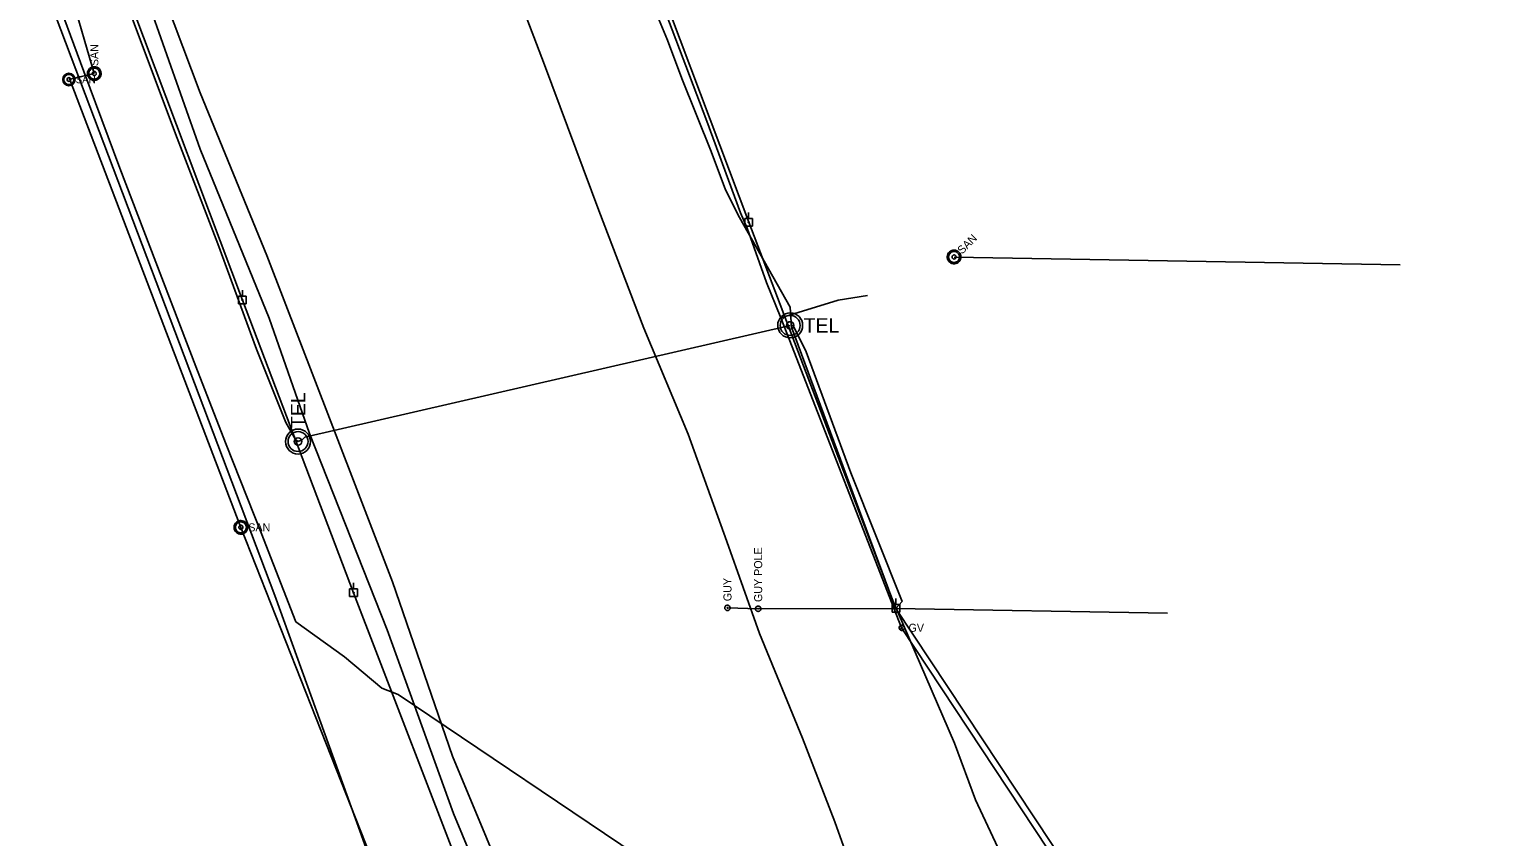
# Model space of a CAD drawing. Extents: x 596028 to 606371, y 330010 to 403088.
# Drawn here: x 602148 to 602849, y 353835 to 354223 of the extents above; entities that cross this region are included whole.
import ezdxf

# ---------------------------------------------------------------- set-up
doc = ezdxf.new("R2010")
doc.units = 0
for name, color, linetype in [('E_FTMS_Conduit', 7, 'Continuous'), ('E_UTL_EGuyPole', 7, 'Continuous'), ('E_UTL_EGuyWire', 7, 'Continuous'), ('E_UTL_EPowerPole', 7, 'Continuous'), ('E_UTL_FO_UG_QWEST', 7, 'Continuous'), ('E_UTL_G', 7, 'Continuous'), ('E_UTL_G_UG', 7, 'Continuous'), ('E_UTL_Overhead', 7, 'Continuous'), ('E_UTL_SAN_MH', 7, 'Continuous'), ('E_UTL_SAN_UG', 7, 'Continuous'), ('E_UTL_T_MH', 7, 'Continuous'), ('E_UTL_T_UG', 7, 'Continuous'), ('E_UTL_W_UG', 7, 'Continuous')]:
    doc.layers.add(name, color=color, linetype=linetype)

msp = doc.modelspace()

# ---------------------------------------------------------------- linework, layer by layer
at = {"layer": 'E_FTMS_Conduit'}
msp.add_lwpolyline([(602734.78, 352891.69), (602698.69, 352975.92), (602667.81, 353054.24), (602645.72, 353130.78), (602610.14, 353206.87), (602580.81, 353284.37), (602548.82, 353367.3), (602515.43, 353447.91), (602476.95, 353538.14), (602448.85, 353627.85), (602419.04, 353708.61), (602384.09, 353795.14), (602351.42, 353873.57), (602322.54, 353957.36), (602293.02, 354034.05), (602262.08, 354114.29), (602230.08, 354192.55), (602200.4, 354271.32)], dxfattribs=at)
at = {"layer": 'E_UTL_EGuyPole'}
for points in [[(602498.42, 353945.76), (602498.18, 353945.74), (602497.95, 353945.67), (602497.73, 353945.56), (602497.54, 353945.41), (602497.38, 353945.22), (602497.25, 353945.01), (602497.17, 353944.78), (602497.14, 353944.54), (602497.15, 353944.3), (602497.21, 353944.06), (602497.31, 353943.84), (602497.45, 353943.64), (602497.63, 353943.47), (602497.83, 353943.34), (602498.06, 353943.25), (602498.3, 353943.2), (602498.54, 353943.2), (602498.78, 353943.25), (602499.01, 353943.34), (602499.22, 353943.47), (602499.39, 353943.64), (602499.53, 353943.84), (602499.63, 353944.06), (602499.69, 353944.3), (602499.7, 353944.54), (602499.67, 353944.78), (602499.59, 353945.01), (602499.47, 353945.22), (602499.31, 353945.41), (602499.12, 353945.56), (602498.9, 353945.67), (602498.66, 353945.74), (602498.42, 353945.76)], [(602498.42, 353944.64), (602498.39, 353944.64), (602498.36, 353944.63), (602498.34, 353944.61), (602498.31, 353944.59), (602498.29, 353944.57), (602498.28, 353944.54), (602498.27, 353944.52), (602498.26, 353944.49), (602498.26, 353944.46), (602498.27, 353944.43), (602498.28, 353944.4), (602498.3, 353944.37), (602498.32, 353944.35), (602498.35, 353944.34), (602498.38, 353944.32), (602498.41, 353944.32), (602498.44, 353944.32), (602498.47, 353944.32), (602498.5, 353944.34), (602498.52, 353944.35), (602498.54, 353944.37), (602498.56, 353944.4), (602498.57, 353944.43), (602498.58, 353944.46), (602498.58, 353944.49), (602498.58, 353944.52), (602498.57, 353944.54), (602498.55, 353944.57), (602498.53, 353944.59), (602498.51, 353944.61), (602498.48, 353944.63), (602498.45, 353944.64), (602498.42, 353944.64)]]:
    msp.add_lwpolyline(points, dxfattribs=at)
at = {"layer": 'E_UTL_EGuyWire'}
for p, q in [((602483.67, 353944.9), (602498.42, 353944.48)), ((602498.42, 353944.48), (602564.68, 353944.62))]:
    msp.add_line(p, q, dxfattribs=at)
for points in [[(602483.67, 353946.18), (602483.43, 353946.16), (602483.19, 353946.09), (602482.97, 353945.97), (602482.78, 353945.82), (602482.62, 353945.64), (602482.5, 353945.43), (602482.42, 353945.2), (602482.39, 353944.96), (602482.4, 353944.71), (602482.46, 353944.48), (602482.56, 353944.25), (602482.7, 353944.05), (602482.87, 353943.89), (602483.08, 353943.75), (602483.31, 353943.66), (602483.55, 353943.62), (602483.79, 353943.62), (602484.03, 353943.66), (602484.26, 353943.75), (602484.46, 353943.89), (602484.64, 353944.05), (602484.78, 353944.25), (602484.88, 353944.48), (602484.94, 353944.71), (602484.95, 353944.96), (602484.92, 353945.2), (602484.84, 353945.43), (602484.71, 353945.64), (602484.55, 353945.82), (602484.36, 353945.97), (602484.14, 353946.09), (602483.91, 353946.16), (602483.67, 353946.18)], [(602483.67, 353945.06), (602483.64, 353945.05), (602483.61, 353945.04), (602483.58, 353945.03), (602483.56, 353945.01), (602483.54, 353944.99), (602483.52, 353944.96), (602483.51, 353944.93), (602483.51, 353944.9), (602483.51, 353944.87), (602483.52, 353944.84), (602483.53, 353944.81), (602483.55, 353944.79), (602483.57, 353944.77), (602483.59, 353944.75), (602483.62, 353944.74), (602483.65, 353944.74), (602483.68, 353944.74), (602483.71, 353944.74), (602483.74, 353944.75), (602483.77, 353944.77), (602483.79, 353944.79), (602483.81, 353944.81), (602483.82, 353944.84), (602483.83, 353944.87), (602483.83, 353944.9), (602483.82, 353944.93), (602483.81, 353944.96), (602483.8, 353944.99), (602483.78, 353945.01), (602483.75, 353945.03), (602483.73, 353945.04), (602483.7, 353945.05), (602483.67, 353945.06)]]:
    msp.add_lwpolyline(points, dxfattribs=at)
at = {"layer": 'E_UTL_EPowerPole'}
for points in [[(602495.67, 354132.07), (602491.98, 354132.07)], [(602491.98, 354132.07), (602491.98, 354128.38)], [(602494.1, 354130.23), (602494.09, 354130.28), (602494.08, 354130.32), (602494.06, 354130.36), (602494.03, 354130.4), (602494, 354130.42), (602493.96, 354130.45), (602493.91, 354130.46), (602493.87, 354130.47), (602493.82, 354130.47), (602493.78, 354130.46), (602493.74, 354130.44), (602493.7, 354130.41), (602493.67, 354130.38), (602493.65, 354130.34), (602493.63, 354130.3), (602493.62, 354130.25), (602493.62, 354130.21), (602493.63, 354130.16), (602493.65, 354130.12), (602493.67, 354130.08), (602493.7, 354130.05), (602493.74, 354130.02), (602493.78, 354130.01), (602493.82, 354129.99), (602493.87, 354129.99), (602493.91, 354130), (602493.96, 354130.01), (602494, 354130.04), (602494.03, 354130.07), (602494.06, 354130.1), (602494.08, 354130.14), (602494.09, 354130.19), (602494.1, 354130.23)], [(602493.83, 354132.07), (602493.83, 354134.98)], [(602495.67, 354128.38), (602495.67, 354132.07)], [(602491.98, 354128.38), (602495.67, 354128.38)], [(602252.18, 354094.72), (602248.49, 354094.72)], [(602248.49, 354094.72), (602248.49, 354091.03)], [(602250.34, 354094.72), (602250.34, 354097.63)], [(602252.18, 354091.03), (602252.18, 354094.72)], [(602248.49, 354091.03), (602252.18, 354091.03)], [(602250.61, 354092.88), (602250.6, 354092.92), (602250.59, 354092.97), (602250.57, 354093.01), (602250.54, 354093.04), (602250.51, 354093.07), (602250.47, 354093.1), (602250.42, 354093.11), (602250.38, 354093.12), (602250.33, 354093.11), (602250.29, 354093.1), (602250.25, 354093.09), (602250.21, 354093.06), (602250.18, 354093.03), (602250.16, 354092.99), (602250.14, 354092.95), (602250.13, 354092.9), (602250.13, 354092.86), (602250.14, 354092.81), (602250.16, 354092.77), (602250.18, 354092.73), (602250.21, 354092.7), (602250.25, 354092.67), (602250.29, 354092.65), (602250.33, 354092.64), (602250.38, 354092.64), (602250.42, 354092.65), (602250.47, 354092.66), (602250.51, 354092.68), (602250.54, 354092.71), (602250.57, 354092.75), (602250.59, 354092.79), (602250.6, 354092.83), (602250.61, 354092.88)], [(602303.79, 353954.03), (602303.79, 353956.94)], [(602305.63, 353954.03), (602301.94, 353954.03)], [(602301.94, 353954.03), (602301.94, 353950.34)], [(602301.94, 353950.34), (602305.63, 353950.34)], [(602304.06, 353952.18), (602304.05, 353952.23), (602304.04, 353952.27), (602304.02, 353952.31), (602303.99, 353952.35), (602303.96, 353952.38), (602303.92, 353952.4), (602303.88, 353952.42), (602303.83, 353952.42), (602303.79, 353952.42), (602303.74, 353952.41), (602303.7, 353952.39), (602303.66, 353952.36), (602303.63, 353952.33), (602303.61, 353952.29), (602303.59, 353952.25), (602303.58, 353952.21), (602303.58, 353952.16), (602303.59, 353952.12), (602303.61, 353952.07), (602303.63, 353952.04), (602303.66, 353952), (602303.7, 353951.98), (602303.74, 353951.96), (602303.79, 353951.95), (602303.83, 353951.95), (602303.88, 353951.95), (602303.92, 353951.97), (602303.96, 353951.99), (602303.99, 353952.02), (602304.02, 353952.06), (602304.04, 353952.1), (602304.05, 353952.14), (602304.06, 353952.18)], [(602305.63, 353950.34), (602305.63, 353954.03)], [(602564.65, 353946.46), (602564.65, 353949.37)], [(602566.49, 353946.46), (602562.81, 353946.46)], [(602562.81, 353946.46), (602562.81, 353942.77)], [(602562.81, 353942.77), (602566.49, 353942.77)], [(602564.92, 353944.62), (602564.92, 353944.67), (602564.9, 353944.71), (602564.88, 353944.75), (602564.85, 353944.79), (602564.82, 353944.82), (602564.78, 353944.84), (602564.74, 353944.85), (602564.69, 353944.86), (602564.65, 353944.86), (602564.6, 353944.85), (602564.56, 353944.83), (602564.52, 353944.8), (602564.49, 353944.77), (602564.47, 353944.73), (602564.45, 353944.69), (602564.44, 353944.64), (602564.44, 353944.6), (602564.45, 353944.55), (602564.47, 353944.51), (602564.49, 353944.47), (602564.52, 353944.44), (602564.56, 353944.42), (602564.6, 353944.4), (602564.65, 353944.39), (602564.69, 353944.38), (602564.74, 353944.39), (602564.78, 353944.41), (602564.82, 353944.43), (602564.85, 353944.46), (602564.88, 353944.49), (602564.9, 353944.53), (602564.92, 353944.58), (602564.92, 353944.62)], [(602566.49, 353942.77), (602566.49, 353946.46)]]:
    msp.add_lwpolyline(points, dxfattribs=at)
at = {"layer": 'E_UTL_FO_UG_QWEST'}
msp.add_lwpolyline([(602719.84, 352882.99), (602693.3, 352950.04), (602682.74, 352976.56), (602635.69, 353094.91), (602587.28, 353229.53), (602553.43, 353318.33), (602535.85, 353366.41), (602487.12, 353490.5), (602453.86, 353578.25), (602423.13, 353661.5), (602413.78, 353685.51), (602385.74, 353764.65), (602351.85, 353846.05), (602319.93, 353934.36), (602282.62, 354028.66), (602263.22, 354084.13), (602230.09, 354165.45), (602187.47, 354285.66)], dxfattribs=at)
at = {"layer": 'E_UTL_G'}
for points in [[(602568.82, 353935.33), (602568.8, 353935.57), (602568.73, 353935.8), (602568.62, 353936.02), (602568.47, 353936.21), (602568.28, 353936.37), (602568.07, 353936.49), (602567.84, 353936.57), (602567.6, 353936.61), (602567.36, 353936.6), (602567.12, 353936.54), (602566.9, 353936.44), (602566.7, 353936.3), (602566.53, 353936.12), (602566.4, 353935.92), (602566.31, 353935.69), (602566.26, 353935.45), (602566.26, 353935.21), (602566.31, 353934.97), (602566.4, 353934.74), (602566.53, 353934.53), (602566.7, 353934.36), (602566.9, 353934.22), (602567.12, 353934.11), (602567.36, 353934.06), (602567.6, 353934.05), (602567.84, 353934.08), (602568.07, 353934.16), (602568.28, 353934.28), (602568.47, 353934.44), (602568.62, 353934.63), (602568.73, 353934.85), (602568.8, 353935.08), (602568.82, 353935.33)], [(602566.63, 353934.42), (602568.45, 353936.23)]]:
    msp.add_lwpolyline(points, dxfattribs=at)
at = {"layer": 'E_UTL_G_UG'}
for points in [[(602567.33, 353935.25), (602513.3, 354074.04), (602509.28, 354084.29), (602502.51, 354101.37), (602493.16, 354127.48), (602489.86, 354134.81), (602473.74, 354178.91), (602424.16, 354309.47), (602411.07, 354316.49), (602403.37, 354338.05), (602390.66, 354370.81), (602365.86, 354444.4), (602368.66, 354450.07), (602351.4, 354499.98), (602335.94, 354547.15), (602320.16, 354593.73), (602300.78, 354657.82), (602304.19, 354663.88), (602307.43, 354667.03)], [(602381.42, 353627.49), (602307.53, 353835.96), (602266.02, 353950.82), (602151.72, 354252.5), (602084.88, 354419.03)], [(602663.79, 353676.69), (602626.6, 353699.86), (602612.06, 353709.74), (602600.45, 353716.14), (602586.79, 353727.58), (602569.93, 353738.55), (602325.24, 353903.29), (602317.34, 353906.33), (602299.51, 353921.31), (602276.11, 353938.2), (602259.37, 353980.94), (602242.57, 354023.5), (602228.81, 354058.82), (602211.65, 354103.59), (602191.45, 354156.33), (602174.07, 354202.81), (602158.52, 354244.95)], [(602509.28, 354084.29), (602536.98, 354092.84), (602550.94, 354095.07)], [(602733.76, 353683.78), (602567.33, 353935.25)]]:
    msp.add_lwpolyline(points, dxfattribs=at)
at = {"layer": 'E_UTL_Overhead'}
msp.add_line((602564.68, 353944.62), (602695.38, 353942.28), dxfattribs=at)
for points in [[(602564.68, 353944.62), (602493.86, 354130.23), (602437.69, 354279.84), (602377.58, 354448.35), (602318.36, 354619.69), (602300.73, 354721.7), (602278.59, 354786.86), (602257.42, 354907.01), (602299.46, 355189.8), (602322, 355319.77), (602218, 355394.92), (602339.56, 355565.71)], [(602786.89, 352671.3), (602719.9, 352862.04), (602644.85, 353058), (602574.25, 353244.39), (602502.81, 353432.28), (602428.67, 353624.2), (602360.66, 353804.33), (602303.82, 353952.18), (602250.37, 354092.88), (602197.72, 354232.78), (602144.03, 354374.9), (602091.31, 354515.03), (602040.95, 354648.65), (601976.43, 354817.48), (601911.13, 354985.41), (601846.94, 355153.54), (601811.73, 355320.66), (601775.11, 355493.17)], [(602931.16, 353554.23), (602765.19, 353664.71), (602714.7, 353730.52), (602664.33, 353794.06), (602564.68, 353944.62)]]:
    msp.add_lwpolyline(points, dxfattribs=at)
at = {"layer": 'E_UTL_SAN_MH'}
for points in [[(602179.11, 354205.05), (602178.49, 354204.99), (602177.89, 354204.81), (602177.33, 354204.53), (602176.83, 354204.14), (602176.42, 354203.66), (602176.11, 354203.12), (602175.9, 354202.53), (602175.82, 354201.91), (602175.85, 354201.28), (602175.99, 354200.67), (602176.25, 354200.1), (602176.62, 354199.59), (602177.07, 354199.16), (602177.6, 354198.82), (602178.18, 354198.58), (602178.8, 354198.47), (602179.43, 354198.47), (602180.04, 354198.58), (602180.62, 354198.82), (602181.15, 354199.16), (602181.61, 354199.59), (602181.97, 354200.1), (602182.23, 354200.67), (602182.38, 354201.28), (602182.41, 354201.91), (602182.32, 354202.53), (602182.11, 354203.12), (602181.8, 354203.66), (602181.39, 354204.14), (602180.9, 354204.53), (602180.34, 354204.81), (602179.74, 354204.99), (602179.11, 354205.05)], [(602179.11, 354204.39), (602178.61, 354204.34), (602178.13, 354204.2), (602177.68, 354203.97), (602177.29, 354203.66), (602176.96, 354203.28), (602176.71, 354202.85), (602176.55, 354202.37), (602176.47, 354201.88), (602176.5, 354201.37), (602176.62, 354200.89), (602176.83, 354200.43), (602177.12, 354200.02), (602177.48, 354199.68), (602177.9, 354199.4), (602178.37, 354199.22), (602178.86, 354199.12), (602179.36, 354199.12), (602179.86, 354199.22), (602180.32, 354199.4), (602180.74, 354199.68), (602181.11, 354200.02), (602181.4, 354200.43), (602181.61, 354200.89), (602181.72, 354201.37), (602181.75, 354201.88), (602181.68, 354202.37), (602181.51, 354202.85), (602181.26, 354203.28), (602180.93, 354203.66), (602180.54, 354203.97), (602180.09, 354204.2), (602179.61, 354204.34), (602179.11, 354204.39)], [(602179.11, 354202.74), (602178.92, 354202.72), (602178.74, 354202.67), (602178.58, 354202.58), (602178.43, 354202.47), (602178.31, 354202.32), (602178.21, 354202.16), (602178.15, 354201.98), (602178.12, 354201.8), (602178.13, 354201.61), (602178.18, 354201.43), (602178.25, 354201.26), (602178.36, 354201.1), (602178.5, 354200.97), (602178.66, 354200.87), (602178.83, 354200.8), (602179.02, 354200.76), (602179.21, 354200.76), (602179.39, 354200.8), (602179.57, 354200.87), (602179.72, 354200.97), (602179.86, 354201.1), (602179.97, 354201.26), (602180.05, 354201.43), (602180.09, 354201.61), (602180.1, 354201.8), (602180.07, 354201.98), (602180.01, 354202.16), (602179.92, 354202.32), (602179.79, 354202.47), (602179.65, 354202.58), (602179.48, 354202.67), (602179.3, 354202.72), (602179.11, 354202.74)], [(602594.99, 354115.9), (602594.51, 354116.3), (602593.96, 354116.6), (602593.36, 354116.79), (602592.74, 354116.86), (602592.11, 354116.82), (602591.5, 354116.66), (602590.94, 354116.38), (602590.44, 354116.01), (602590.02, 354115.54), (602589.69, 354115.01), (602589.47, 354114.42), (602589.37, 354113.8), (602589.38, 354113.17), (602589.51, 354112.56), (602589.76, 354111.98), (602590.11, 354111.46), (602590.56, 354111.02), (602591.08, 354110.67), (602591.65, 354110.42), (602592.27, 354110.29), (602592.89, 354110.27), (602593.51, 354110.38), (602594.1, 354110.6), (602594.64, 354110.92), (602595.1, 354111.34), (602595.48, 354111.85), (602595.75, 354112.41), (602595.91, 354113.02), (602595.96, 354113.64), (602595.88, 354114.27), (602595.69, 354114.86), (602595.39, 354115.41), (602594.99, 354115.9)], [(602594.52, 354115.43), (602594.14, 354115.75), (602593.7, 354115.99), (602593.22, 354116.14), (602592.72, 354116.2), (602592.22, 354116.17), (602591.74, 354116.04), (602591.28, 354115.82), (602590.88, 354115.52), (602590.54, 354115.15), (602590.28, 354114.72), (602590.11, 354114.25), (602590.02, 354113.75), (602590.04, 354113.25), (602590.14, 354112.76), (602590.34, 354112.3), (602590.62, 354111.88), (602590.98, 354111.53), (602591.39, 354111.25), (602591.85, 354111.05), (602592.34, 354110.94), (602592.85, 354110.93), (602593.34, 354111.01), (602593.81, 354111.19), (602594.24, 354111.45), (602594.61, 354111.79), (602594.91, 354112.19), (602595.13, 354112.64), (602595.26, 354113.13), (602595.3, 354113.63), (602595.24, 354114.13), (602595.09, 354114.6), (602594.84, 354115.04), (602594.52, 354115.43)], [(602593.36, 354114.26), (602593.21, 354114.38), (602593.05, 354114.47), (602592.87, 354114.53), (602592.68, 354114.55), (602592.49, 354114.54), (602592.31, 354114.49), (602592.14, 354114.41), (602591.99, 354114.3), (602591.87, 354114.16), (602591.77, 354114), (602591.7, 354113.82), (602591.67, 354113.63), (602591.68, 354113.45), (602591.72, 354113.26), (602591.79, 354113.09), (602591.89, 354112.93), (602592.03, 354112.8), (602592.18, 354112.69), (602592.36, 354112.62), (602592.54, 354112.58), (602592.73, 354112.58), (602592.91, 354112.61), (602593.09, 354112.67), (602593.25, 354112.77), (602593.39, 354112.9), (602593.5, 354113.05), (602593.59, 354113.22), (602593.63, 354113.4), (602593.65, 354113.59), (602593.63, 354113.77), (602593.57, 354113.95), (602593.48, 354114.12), (602593.36, 354114.26)], [(602252.91, 353983.6), (602252.85, 353984.23), (602252.68, 353984.83), (602252.39, 353985.39), (602252, 353985.88), (602251.53, 353986.29), (602250.98, 353986.6), (602250.39, 353986.81), (602249.77, 353986.9), (602249.14, 353986.87), (602248.53, 353986.72), (602247.96, 353986.46), (602247.45, 353986.1), (602247.02, 353985.64), (602246.68, 353985.12), (602246.45, 353984.53), (602246.33, 353983.92), (602246.33, 353983.29), (602246.45, 353982.67), (602246.68, 353982.09), (602247.02, 353981.56), (602247.45, 353981.11), (602247.96, 353980.75), (602248.53, 353980.48), (602249.14, 353980.34), (602249.77, 353980.31), (602250.39, 353980.4), (602250.98, 353980.6), (602251.53, 353980.92), (602252, 353981.33), (602252.39, 353981.82), (602252.68, 353982.38), (602252.85, 353982.98), (602252.91, 353983.6)], [(602252.25, 353983.6), (602252.21, 353984.1), (602252.06, 353984.58), (602251.83, 353985.03), (602251.52, 353985.42), (602251.14, 353985.75), (602250.71, 353986), (602250.24, 353986.17), (602249.74, 353986.24), (602249.24, 353986.22), (602248.75, 353986.1), (602248.29, 353985.89), (602247.88, 353985.6), (602247.54, 353985.24), (602247.27, 353984.81), (602247.08, 353984.35), (602246.99, 353983.85), (602246.99, 353983.35), (602247.08, 353982.86), (602247.27, 353982.39), (602247.54, 353981.97), (602247.88, 353981.61), (602248.29, 353981.32), (602248.75, 353981.11), (602249.24, 353980.99), (602249.74, 353980.97), (602250.24, 353981.04), (602250.71, 353981.2), (602251.14, 353981.45), (602251.52, 353981.78), (602251.83, 353982.18), (602252.06, 353982.62), (602252.21, 353983.1), (602252.25, 353983.6)], [(602250.6, 353983.6), (602250.59, 353983.79), (602250.53, 353983.97), (602250.45, 353984.14), (602250.33, 353984.29), (602250.19, 353984.41), (602250.02, 353984.5), (602249.85, 353984.57), (602249.66, 353984.59), (602249.47, 353984.58), (602249.29, 353984.54), (602249.12, 353984.46), (602248.96, 353984.35), (602248.83, 353984.22), (602248.73, 353984.06), (602248.66, 353983.88), (602248.63, 353983.7), (602248.63, 353983.51), (602248.66, 353983.32), (602248.73, 353983.15), (602248.83, 353982.99), (602248.96, 353982.85), (602249.12, 353982.75), (602249.29, 353982.67), (602249.47, 353982.62), (602249.66, 353982.61), (602249.85, 353982.64), (602250.02, 353982.7), (602250.19, 353982.8), (602250.33, 353982.92), (602250.45, 353983.07), (602250.53, 353983.24), (602250.59, 353983.42), (602250.6, 353983.6)]]:
    msp.add_lwpolyline(points, dxfattribs=at)
for radius in [3, 2.4, 0.9]:
    msp.add_circle((602166.9, 354198.88), radius, dxfattribs=at)
at = {"layer": 'E_UTL_SAN_UG'}
for p, q in [((602179.11, 354201.75), (602104.27, 354458.38)), ((602179.11, 354201.75), (602166.89, 354198.88)), ((602249.61, 353983.6), (602167.57, 354198.47)), ((602592.66, 354113.56), (602807.17, 354109.72)), ((602333.91, 353770.14), (602249.61, 353983.6))]:
    msp.add_line(p, q, dxfattribs=at)
at = {"layer": 'E_UTL_T_MH'}
for centre, radius in [((602513.83, 354080.67), 6), ((602513.83, 354080.67), 4.8), ((602513.83, 354080.67), 1.8), ((602277.11, 354024.85), 6), ((602277.11, 354024.85), 4.8), ((602277.11, 354024.85), 1.8)]:
    msp.add_circle(centre, radius, dxfattribs=at)
at = {"layer": 'E_UTL_T_UG'}
for points in [[(602514.41, 354079.79), (602513.8, 354089.52), (602489.38, 354132.5), (602482.72, 354145.77), (602475.84, 354164.25), (602461.64, 354199.4), (602454.84, 354217.73), (602429.18, 354279.56)], [(602277.12, 354024.84), (602275.9, 354025.79), (602271.19, 354034.04), (602257.11, 354069.18), (602238.52, 354119.88), (602218.97, 354170.73), (602195.54, 354232.96)], [(602277.12, 354024.84), (602279.06, 354025.69), (602280.38, 354026.9), (602513.83, 354080.67)], [(602515.18, 354080.91), (602521.47, 354067.9), (602543.05, 354009.79), (602567.61, 353947.91), (602564.68, 353944.62)], [(602693.46, 353695.55), (602646.51, 353760.23), (602628.18, 353798.86), (602602.98, 353852.57), (602592.94, 353879.83), (602562.66, 353949.5), (602514.41, 354079.79)]]:
    msp.add_lwpolyline(points, dxfattribs=at)
at = {"layer": 'E_UTL_W_UG'}
msp.add_lwpolyline([(602643.19, 353555.03), (602621.27, 353609.47), (602607.78, 353645.67), (602585.05, 353708.63), (602560.68, 353771.1), (602535.24, 353841.98), (602519.71, 353882.33), (602499.1, 353932.56), (602483.38, 353976.73), (602464.69, 354028.43), (602443.41, 354079.4), (602421.75, 354135.84), (602395.59, 354205.97), (602374.82, 354260.73)], dxfattribs=at)

# ---------------------------------------------------------------- texts
at = {"layer": 'E_UTL_EGuyPole'}
msp.add_text('GUY POLE', height=3.85, rotation=90, dxfattribs=at).set_placement((602500.35, 353947.69))
at = {"layer": 'E_UTL_EGuyWire'}
msp.add_text('GUY', height=3.85, rotation=90, dxfattribs=at).set_placement((602485.59, 353948.1))
at = {"layer": 'E_UTL_G'}
msp.add_text('GV', height=3.85, dxfattribs=at).set_placement((602570.75, 353933.4))
at = {"layer": 'E_UTL_SAN_MH'}
for rotation, p in [(90, (602181.06, 354205.31)), (45, (602596.55, 354114.71))]:
    msp.add_text('SAN', height=3.849, rotation=rotation, dxfattribs=at).set_placement(p)
for height, p in [(3.499, (602170.14, 354197.11)), (3.849, (602253.18, 353981.66))]:
    msp.add_text('SAN', height=height, dxfattribs=at).set_placement(p)
at = {"layer": 'E_UTL_T_MH'}
msp.add_text('TEL', height=6.998, dxfattribs=at).set_placement((602520.31, 354077.14))
msp.add_text('TEL', height=6.998, rotation=90, dxfattribs=at).set_placement((602280.65, 354031.33))

doc.saveas('drawing.dxf')
